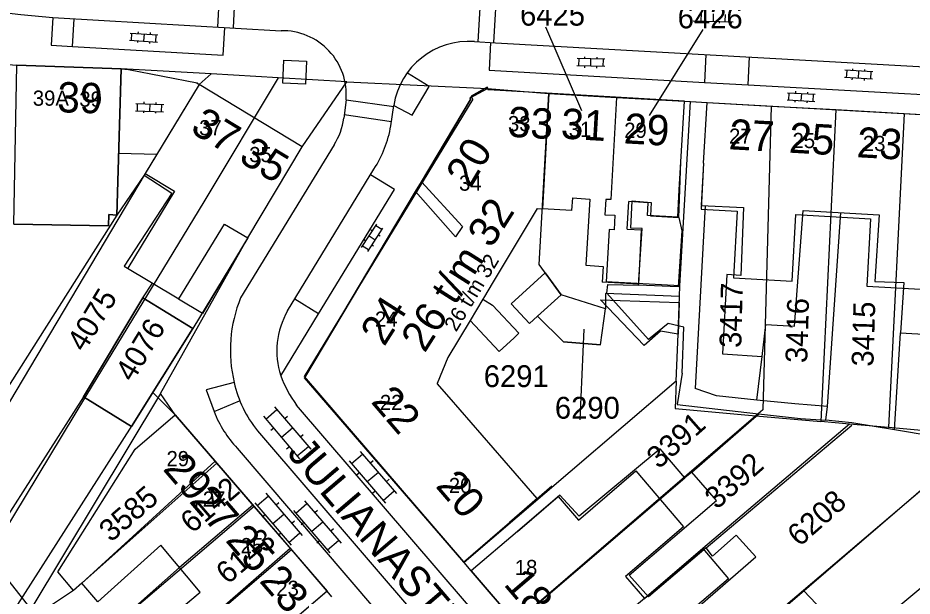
# Model space of a CAD drawing. Extents: x 148816 to 151297, y 399515 to 402500.
# Drawn here: x 150250.3 to 150324, y 399772.1 to 399819.8 of the extents above; entities that cross this region are included whole.
import ezdxf

# ---------------------------------------------------------------- set-up
doc = ezdxf.new("R2010")
doc.units = 0
for name, color, linetype in [('B01 Hoofdgebouw  [D] Norm', 7, 'Continuous'), ('B01 Hoofdgebouw  [T] Norm', 7, 'Continuous'), ('B01 hoofgebouw', 7, 'Continuous'), ('B07 Tussenmuur  [D] Norm', 7, 'Continuous'), ('G01 perceelsgrens', 7, 'Continuous'), ('S02 Open verharding  Norm', 7, 'Continuous'), ('T04 Haag heg  [D] Gem', 7, 'Continuous'), ('V00 Kant verharding algemeen  [T] Norm', 7, 'Continuous'), ('V00 Kant verharding algemeen secundair  [T] Gem', 7, 'Continuous'), ('V06 Kant onverhard  [T] Gem', 7, 'Continuous'), ('Z01 perceelnummer', 7, 'Continuous'), ('Z02 huisnummer', 7, 'Continuous'), ('Z02 Huisnummer  [Tekst] Norm', 7, 'Continuous'), ('Z06 straatnaam', 7, 'Continuous')]:
    doc.layers.add(name, color=color, linetype=linetype)

msp = doc.modelspace()

# ---------------------------------------------------------------- linework, layer by layer
at = {"layer": 'B01 Hoofdgebouw  [D] Norm'}
for points in [[(150262.64, 399810.01), (150260.696, 399806.797), (150262.977, 399805.308), (150259.06, 399799.31)], [(150305.031, 399790.493), (150305.189, 399794.282), (150303.894, 399794.589), (150302.265, 399793.268), (150298.84, 399797.087), (150298.918, 399797.799), (150301.434, 399797.745), (150301.746, 399802.399), (150300.806, 399802.425), (150300.911, 399804.689), (150302.486, 399804.56), (150302.434, 399803.466), (150304.771, 399803.311), (150304.94, 399807.91)], [(150306.81, 399807.8), (150306.615, 399804.317), (150310.109, 399804.145), (150309.872, 399798.525), (150308.728, 399798.628), (150308.362, 399792.092), (150311.64, 399791.859), (150311.949, 399794.504), (150314.312, 399794.349), (150315.013, 399803.885), (150321.29, 399803.548), (150320.925, 399798.055), (150323.314, 399797.951), (150323.028, 399793.806), (150325.391, 399793.676), (150326.016, 399803.263), (150331.733, 399802.952), (150331.547, 399797.382), (150331.852, 399797.407), (150331.642, 399793.237), (150336.469, 399792.901), (150336.885, 399802.672), (150340.044, 399802.5), (150340.23, 399805.94)], [(150302.11, 399764.99), (150305.653, 399768.021), (150304.439, 399769.563), (150311.106, 399775.354), (150309.482, 399777.136), (150307.548, 399775.409), (150307.016, 399776.096), (150302.257, 399772.058), (150300.684, 399773.84), (150307.886, 399779.986), (150305.831, 399782.328), (150305.271, 399781.871), (150303.242, 399784.264), (150296.55, 399778.702), (150294.963, 399780.436), (150291.46, 399777.44)], [(150290.8, 399778.18), (150294.297, 399781.206)]]:
    msp.add_lwpolyline(points, dxfattribs=at)
at = {"layer": 'B01 Hoofdgebouw  [T] Norm'}
for p, q in [((150258.79, 399815.58), (150250.2, 399815.86)), ((150258.44, 399803.52), (150258.79, 399815.58)), ((150265.23, 399814.29), (150262.64, 399810.01)), ((150273.72, 399809.15), (150265.23, 399814.29)), ((150288.978, 399814.069), (150287.639, 399813.315)), ((150289.116, 399813.826), (150288.978, 399814.069)), ((150305.23, 399812.9), (150289.116, 399813.826)), ((150287.777, 399813.072), (150273.897, 399790.215)), ((150287.777, 399813.072), (150287.639, 399813.315)), ((150304.94, 399807.91), (150305.23, 399812.9)), ((150306.81, 399807.8), (150307.09, 399812.8)), ((150307.09, 399812.8), (150340.5, 399810.93)), ((150269.24, 399801.64), (150273.72, 399809.15)), ((150257.75, 399802.62), (150257.79, 399803.55)), ((150257.79, 399803.55), (150258.44, 399803.52)), ((150249.95, 399802.77), (150257.75, 399802.62)), ((150263.55, 399796.6), (150267.31, 399802.77)), ((150267.31, 399802.77), (150269.24, 399801.64)), ((150259.06, 399799.31), (150263.55, 399796.6)), ((150260.59, 399796.7), (150255.69, 399788.55)), ((150264.7, 399794.18), (150260.59, 399796.7)), ((150259.66, 399786.08), (150264.7, 399794.18)), ((150273.897, 399790.215), (150287.01, 399774.949)), ((150255.69, 399788.55), (150259.66, 399786.08)), ((150259.96, 399784.21), (150263.25, 399787.05)), ((150263.25, 399787.05), (150275.77, 399772.53)), ((150253.57, 399774.11), (150259.96, 399784.21)), ((150287.02, 399774.91), (150290.8, 399778.18)), ((150291.46, 399777.44), (150287.66, 399774.19)), ((150262.06, 399776.32), (150256.87, 399771.65)), ((150265.31, 399772.45), (150262.06, 399776.32)), ((150254.88, 399772.58), (150253.57, 399774.11)), ((150287.66, 399774.19), (150298.31, 399761.74)), ((150255.57, 399773.17), (150254.88, 399772.58)), ((150256.87, 399771.65), (150255.57, 399773.17)), ((150255.8, 399764.47), (150265.31, 399772.45)), ((150275.77, 399772.53), (150267.59, 399765.48))]:
    msp.add_line(p, q, dxfattribs=at)
msp.add_lwpolyline([(150269.214, 399801.615), (150265.495, 399795.407), (150263.539, 399796.579)], dxfattribs=at)
at = {"layer": 'B01 hoofgebouw'}
for points in [[(150249.95, 399802.77), (150250.2, 399815.86), (150258.79, 399815.58), (150258.44, 399803.52), (150257.79, 399803.55), (150257.75, 399802.62), (150249.95, 399802.77)], [(150259.06, 399799.31), (150263.55, 399796.6), (150267.31, 399802.77), (150269.24, 399801.64), (150273.72, 399809.15), (150265.23, 399814.29), (150262.64, 399810.01)], [(150304.94, 399807.91), (150305.23, 399812.9), (150289.07, 399813.83), (150289, 399813.94), (150287.56, 399813.17)], [(150287.56, 399813.17), (150287.6, 399813.05), (150283.56, 399806.25), (150286.94, 399802.57)], [(150294.04, 399813.543), (150293.536, 399804.044)], [(150306.81, 399807.8), (150307.09, 399812.8), (150340.5, 399810.93), (150340.23, 399805.94)], [(150262.64, 399810.01), (150260.782, 399806.939), (150263.198, 399805.476), (150259.357, 399799.131)], [(150304.805, 399805.6), (150304.94, 399807.91)], [(150306.81, 399807.8), (150306.598, 399804.012), (150309.573, 399803.845), (150309.265, 399798.338), (150314.103, 399798.067), (150314.411, 399803.561), (150320.576, 399803.216), (150320.264, 399797.648), (150325.185, 399797.373), (150325.493, 399802.871), (150331.803, 399802.518), (150331.491, 399796.955), (150336.139, 399796.695), (150336.445, 399802.157), (150340.014, 399801.957), (150340.23, 399805.94)], [(150304.675, 399803.356), (150304.805, 399805.6)], [(150286.35, 399801.71), (150283.06, 399805.47), (150273.9, 399790.09), (150287.02, 399774.91), (150290.8, 399778.18)], [(150295.995, 399804.926), (150295.932, 399803.898)], [(150295.995, 399804.926), (150297.432, 399804.838)], [(150297.432, 399804.838), (150297.097, 399799.378)], [(150300.519, 399802.356), (150300.655, 399804.627)], [(150302.242, 399804.532), (150300.655, 399804.627)], [(150302.18, 399803.493), (150302.242, 399804.532)], [(150293.087, 399804.062), (150289.383, 399797.868)], [(150293.087, 399804.062), (150293.536, 399804.044)], [(150295.932, 399803.898), (150293.536, 399804.044)], [(150304.676, 399803.353), (150302.18, 399803.493)], [(150286.94, 399802.57), (150286.35, 399801.71)], [(150300.519, 399802.356), (150301.702, 399802.293)], [(150301.465, 399797.829), (150301.702, 399802.293)], [(150297.097, 399799.378), (150298.534, 399799.29)], [(150298.534, 399799.29), (150298.455, 399797.992)], [(150290.955, 399796.189), (150293.751, 399798.76)], [(150293.751, 399798.76), (150295.059, 399796.954)], [(150289.383, 399797.868), (150288.746, 399796.804)], [(150301.465, 399797.829), (150298.455, 399797.992)], [(150288.746, 399796.804), (150288.607, 399796.572)], [(150293.114, 399795.171), (150295.059, 399796.954)], [(150298.71, 399795.797), (150295.059, 399796.954)], [(150264.7, 399794.18), (150259.66, 399786.08), (150255.69, 399788.55), (150260.59, 399796.7), (150264.7, 399794.18)], [(150288.607, 399796.572), (150287.571, 399794.839)], [(150288.607, 399796.572), (150289.402, 399796.103)], [(150291.588, 399793.771), (150289.402, 399796.103)], [(150292.465, 399794.576), (150290.955, 399796.189)], [(150303.26, 399793.959), (150301.901, 399792.778), (150298.312, 399796.535), (150304.782, 399796.303), (150304.726, 399793.707), (150303.26, 399793.959)], [(150298.311, 399792.834), (150298.71, 399795.797)], [(150287.571, 399794.839), (150285.733, 399791.766)], [(150287.571, 399794.839), (150289.967, 399792.285)], [(150292.465, 399794.576), (150293.114, 399795.171)], [(150293.114, 399795.171), (150295.27, 399793.075)], [(150289.967, 399792.285), (150291.183, 399793.4)], [(150291.183, 399793.4), (150291.588, 399793.771)], [(150298.311, 399792.834), (150295.27, 399793.075)], [(150285.733, 399791.766), (150284.849, 399789.64)], [(150285.839, 399788.5), (150284.849, 399789.64)], [(150293.085, 399780.157), (150285.839, 399788.5)], [(150255.8, 399764.47), (150265.31, 399772.45), (150262.06, 399776.32), (150256.87, 399771.65), (150255.57, 399773.17), (150254.88, 399772.58), (150253.57, 399774.11), (150259.96, 399784.21), (150263.25, 399787.05), (150275.77, 399772.53), (150267.59, 399765.48)], [(150291.46, 399777.44), (150294.832, 399780.324), (150296.49, 399778.385), (150301.214, 399782.427), (150305.154, 399777.822), (150300.382, 399773.74), (150301.942, 399771.916), (150306.744, 399776.024), (150308.864, 399773.545), (150304.119, 399769.487), (150305.492, 399767.882), (150302.11, 399764.99)], [(150293.085, 399780.157), (150290.8, 399778.18)], [(150291.46, 399777.44), (150287.66, 399774.19), (150298.31, 399761.74), (150302.11, 399764.99)]]:
    msp.add_lwpolyline(points, dxfattribs=at)
at = {"layer": 'B07 Tussenmuur  [D] Norm'}
for p, q in [((150266.55, 399783.223), (150255.57, 399773.17)), ((150266.55, 399783.223), (150255.57, 399773.17)), ((150291.307, 399769.926), (150305.271, 399781.871)), ((150291.307, 399769.926), (150305.271, 399781.871)), ((150269.662, 399779.614), (150263.619, 399774.463)), ((150269.662, 399779.614), (150263.619, 399774.463)), ((150272.735, 399776.049), (150257.93, 399763.12)), ((150272.735, 399776.049), (150257.93, 399763.12))]:
    msp.add_line(p, q, dxfattribs=at)
at = {"layer": 'G01 perceelsgrens'}
for points in [[(150266.21, 399815.146), (150258.79, 399815.58), (150249.842, 399815.872), (150248.153, 399816.059)], [(150266.21, 399815.146), (150265.23, 399814.29), (150260.782, 399806.939), (150244.556, 399779.662), (150246.252, 399777.514)], [(150271.738, 399814.823), (150265.615, 399804.6), (150255.938, 399788.701), (150247.908, 399775.417)], [(150262.046, 399788.819), (150269.24, 399801.64), (150273.72, 399809.15), (150277.411, 399814.491)], [(150271.738, 399814.823), (150266.21, 399815.146)], [(150277.411, 399814.491), (150271.738, 399814.823)], [(150277.411, 399814.491), (150289, 399813.94)], [(150287.064, 399774.878), (150273.9, 399790.09), (150283.06, 399805.47), (150283.56, 399806.25), (150287.6, 399813.05), (150287.56, 399813.17), (150289, 399813.94)], [(150289, 399813.94), (150294.04, 399813.543)], [(150293.267, 399799.441), (150294.04, 399813.543)], [(150294.04, 399813.543), (150299.639, 399813.219)], [(150299.639, 399813.219), (150299.163, 399804.79), (150298.753, 399804.813), (150298.681, 399803.542), (150299.502, 399803.496), (150299.434, 399802.294), (150299.024, 399802.318), (150298.781, 399798.013)], [(150299.639, 399813.219), (150305.23, 399812.9), (150305.724, 399812.873)], [(150304.86, 399797.677), (150305.724, 399812.873)], [(150305.724, 399812.873), (150307.09, 399812.8), (150312.386, 399812.504)], [(150312.386, 399812.504), (150311.679, 399787.452), (150311.12, 399786.972)], [(150312.386, 399812.504), (150317.708, 399812.206)], [(150317.708, 399812.206), (150316.485, 399786.495)], [(150317.708, 399812.206), (150323.331, 399811.891)], [(150323.331, 399811.891), (150322.042, 399786.002)], [(150323.331, 399811.891), (150328.832, 399811.583)], [(150295.059, 399796.954), (150293.267, 399799.441)], [(150304.86, 399797.677), (150298.781, 399798.013)], [(150304.811, 399796.819), (150304.86, 399797.677)], [(150295.059, 399796.954), (150293.114, 399795.171), (150295.27, 399793.075), (150298.311, 399792.834), (150298.71, 399795.797)], [(150298.71, 399795.797), (150295.059, 399796.954)], [(150298.727, 399797.065), (150298.71, 399795.797)], [(150304.811, 399796.819), (150298.727, 399797.065)], [(150304.556, 399789.817), (150304.726, 399793.707), (150304.811, 399796.819)], [(150304.556, 399789.817), (150287.064, 399774.878)], [(150304.556, 399789.817), (150304.458, 399787.564), (150311.12, 399786.972)], [(150262.046, 399788.819), (150251.355, 399771.05)], [(150266.688, 399783.063), (150263.25, 399787.05), (150262.046, 399788.819)], [(150311.12, 399786.972), (150291.295, 399769.941)], [(150311.12, 399786.972), (150316.485, 399786.495)], [(150318.828, 399786.287), (150316.485, 399786.495)], [(150318.828, 399786.287), (150306.744, 399776.024), (150301.942, 399771.916), (150294.74, 399765.913)], [(150322.042, 399786.002), (150318.828, 399786.287)], [(150327.46, 399785.52), (150322.042, 399786.002)], [(150329.976, 399785.297), (150315.038, 399772.586)], [(150266.688, 399783.063), (150255.57, 399773.17), (150254.88, 399772.58), (150253.13, 399771.42), (150251.898, 399770.362)], [(150269.759, 399779.501), (150266.688, 399783.063)], [(150269.759, 399779.501), (150256.13, 399767.87), (150254.25, 399766.27)], [(150272.828, 399775.942), (150269.759, 399779.501)], [(150247.908, 399775.417), (150251.355, 399771.05)], [(150257.93, 399763.12), (150261.527, 399766.259), (150272.828, 399775.942)], [(150276.173, 399772.065), (150275.77, 399772.53), (150272.828, 399775.942)], [(150291.295, 399769.941), (150287.66, 399774.19), (150287.064, 399774.878)], [(150326.523, 399774.275), (150323.229, 399771.535), (150320.795, 399769.434)], [(150315.038, 399772.586), (150306.328, 399765.175), (150305.383, 399766.34), (150298.942, 399761.004)], [(150319.273, 399768.12), (150315.038, 399772.586)]]:
    msp.add_lwpolyline(points, dxfattribs=at)
at = {"layer": 'S02 Open verharding  Norm'}
for p, q in [((150306.604, 399820.118), (150306.587, 399819.518)), ((150307.604, 399820.088), (150307.586, 399819.488)), ((150308.586, 399819.458), (150308.604, 399820.058)), ((150305.937, 399819.538), (150309.235, 399819.439)), ((150306.087, 399819.533), (150306.082, 399819.383)), ((150307.086, 399819.503), (150307.082, 399819.353)), ((150308.086, 399819.473), (150308.081, 399819.323)), ((150309.085, 399819.443), (150309.081, 399819.294)), ((150259.539, 399818.519), (150261.835, 399818.374)), ((150259.651, 399817.911), (150259.689, 399818.509)), ((150260.197, 399818.628), (150260.188, 399818.478)), ((150260.687, 399818.446), (150260.649, 399817.848)), ((150261.195, 399818.565), (150261.186, 399818.415)), ((150261.647, 399817.785), (150261.685, 399818.383)), ((150259.501, 399817.92), (150261.797, 399817.775)), ((150260.15, 399817.879), (150260.141, 399817.729)), ((150261.148, 399817.816), (150261.139, 399817.666)), ((150298.674, 399816.364), (150296.375, 399816.42)), ((150296.524, 399816.416), (150296.51, 399815.816)), ((150297.024, 399816.404), (150297.028, 399816.554)), ((150297.51, 399815.792), (150297.524, 399816.392)), ((150298.024, 399816.38), (150298.028, 399816.53)), ((150298.524, 399816.368), (150298.51, 399815.768)), ((150298.659, 399815.764), (150296.36, 399815.82)), ((150297.006, 399815.654), (150297.01, 399815.804)), ((150298.006, 399815.63), (150298.01, 399815.78)), ((150320.75, 399815.322), (150318.454, 399815.445)), ((150318.603, 399815.437), (150318.571, 399814.838)), ((150319.103, 399815.41), (150319.111, 399815.56)), ((150319.57, 399814.784), (150319.602, 399815.384)), ((150320.101, 399815.357), (150320.109, 399815.507)), ((150320.601, 399815.33), (150320.569, 399814.731)), ((150320.718, 399814.723), (150318.422, 399814.846)), ((150319.063, 399814.661), (150319.071, 399814.811)), ((150320.061, 399814.608), (150320.069, 399814.758)), ((150314.38, 399813.715), (150314.371, 399813.565)), ((150313.688, 399813.004), (150315.984, 399812.871)), ((150313.722, 399813.603), (150316.018, 399813.47)), ((150313.837, 399812.995), (150313.872, 399813.594)), ((150314.337, 399812.966), (150314.328, 399812.816)), ((150314.87, 399813.537), (150314.836, 399812.937)), ((150315.378, 399813.658), (150315.369, 399813.508)), ((150315.834, 399812.88), (150315.869, 399813.479)), ((150260.011, 399812.714), (150262.309, 399812.628)), ((150260.139, 399812.108), (150260.161, 399812.708)), ((150260.666, 399812.839), (150260.661, 399812.689)), ((150261.16, 399812.671), (150261.138, 399812.071)), ((150261.665, 399812.802), (150261.66, 399812.652)), ((150262.137, 399812.034), (150262.159, 399812.634)), ((150315.335, 399812.909), (150315.326, 399812.759)), ((150259.989, 399812.114), (150262.287, 399812.028)), ((150260.638, 399812.09), (150260.633, 399811.94)), ((150261.637, 399812.053), (150261.632, 399811.903)), ((150278.618, 399800.84), (150279.873, 399802.767)), ((150280.294, 399802.314), (150279.792, 399802.642)), ((150279.121, 399800.513), (150280.376, 399802.44)), ((150279.393, 399802.305), (150279.519, 399802.223)), ((150280.021, 399801.895), (150280.147, 399801.813)), ((150278.847, 399801.467), (150278.973, 399801.385)), ((150279.246, 399801.804), (150279.748, 399801.476)), ((150279.202, 399800.638), (150278.7, 399800.966)), ((150279.475, 399801.057), (150279.601, 399800.975)), ((150270.724, 399786.705), (150271.637, 399787.483)), ((150271.443, 399787.712), (150274.427, 399784.211)), ((150270.529, 399786.933), (150273.513, 399783.432)), ((150272.514, 399786.917), (150272.286, 399786.722)), ((150271.373, 399785.944), (150271.144, 399785.749)), ((150272.935, 399785.961), (150272.021, 399785.183)), ((150273.812, 399785.395), (150273.583, 399785.2)), ((150272.67, 399784.422), (150272.442, 399784.227)), ((150273.319, 399783.661), (150274.232, 399784.439)), ((150277.785, 399783.033), (150278.695, 399783.816)), ((150278.499, 399784.044), (150281.5, 399780.557)), ((150277.59, 399783.261), (150280.591, 399779.774)), ((150279.575, 399783.254), (150279.347, 399783.058)), ((150278.438, 399782.275), (150278.211, 399782.08)), ((150280, 399782.3), (150279.09, 399781.518)), ((150280.879, 399781.738), (150280.652, 399781.543)), ((150270.72, 399780.585), (150273.721, 399777.098)), ((150279.743, 399780.76), (150279.515, 399780.564)), ((150280.395, 399780.002), (150281.305, 399780.785)), ((150269.811, 399779.802), (150272.812, 399776.315)), ((150270.006, 399779.574), (150270.916, 399780.357)), ((150271.796, 399779.795), (150271.568, 399779.599)), ((150273.921, 399779.961), (150276.922, 399776.474)), ((150273.012, 399779.178), (150276.013, 399775.691)), ((150273.207, 399778.95), (150274.117, 399779.733)), ((150274.997, 399779.171), (150274.769, 399778.975)), ((150270.659, 399778.816), (150270.432, 399778.621)), ((150272.221, 399778.841), (150271.311, 399778.059)), ((150273.1, 399778.279), (150272.873, 399778.084)), ((150273.86, 399778.192), (150273.633, 399777.997)), ((150275.422, 399778.217), (150274.512, 399777.435)), ((150276.301, 399777.655), (150276.074, 399777.46)), ((150271.964, 399777.301), (150271.736, 399777.105)), ((150272.616, 399776.543), (150273.526, 399777.326)), ((150275.165, 399776.677), (150274.937, 399776.481)), ((150275.817, 399775.919), (150276.727, 399776.702))]:
    msp.add_line(p, q, dxfattribs=at)
at = {"layer": 'T04 Haag heg  [D] Gem'}
for p, q in [((150258.44, 399803.52), (150242.723, 399778.737)), ((150260.59, 399796.7), (150261.386, 399797.906)), ((150255.69, 399788.55), (150246.907, 399774.787)), ((150259.688, 399786.167), (150250.062, 399771.124)), ((150306.458, 399765.18), (150329.901, 399785.304)), ((150256.13, 399767.87), (150263.619, 399774.463))]:
    msp.add_line(p, q, dxfattribs=at)
for points in [[(150260.696, 399806.797), (150258.44, 399803.52)], [(150317.021, 399787.734), (150318.116, 399803.718)], [(150322.532, 399785.82), (150323.028, 399793.806)], [(150311.202, 399788.274), (150311.64, 399791.859)], [(150305.831, 399782.328), (150311.373, 399787.139)], [(150319.026, 399786.384), (150316.892, 399786.615)], [(150307.016, 399776.096), (150319.03, 399786.189)], [(150322.532, 399785.82), (150319.026, 399786.384)]]:
    msp.add_lwpolyline(points, dxfattribs=at)
at = {"layer": 'V00 Kant verharding algemeen  [T] Norm'}
for p, q in [((150258.79, 399815.58), (150259.71, 399815.49)), ((150265.05, 399814.42), (150265.23, 399814.29)), ((150305.23, 399812.9), (150307.09, 399812.8)), ((150258.588, 399808.61), (150261.748, 399808.535)), ((150269.24, 399801.64), (150264.7, 399794.18)), ((150263.25, 399787.05), (150261.41, 399788.9))]:
    msp.add_line(p, q, dxfattribs=at)
for points in [[(150234.236, 399822.538), (150241.563, 399821.183), (150245.552, 399820.628), (150250.527, 399820.034), (150253.165, 399819.805), (150271.99, 399818.71)], [(150253.165, 399819.805), (150253.033, 399817.516), (150254.803, 399817.403), (150254.94, 399819.702)], [(150287.92, 399817.813), (150289.666, 399817.724), (150328.475, 399815.55), (150347.772, 399814.485), (150349.037, 399814.407), (150358.881, 399814.262)], [(150307.003, 399816.753), (150306.876, 399814.454), (150310.477, 399814.257), (150310.598, 399816.551)], [(150272.212, 399816.287), (150274.086, 399816.194), (150273.992, 399814.304), (150272.119, 399814.396), (150272.212, 399816.287)], [(150281.278, 399812.556), (150282.774, 399811.741), (150284.179, 399814.106), (150282.41, 399815.219)], [(150277.341, 399813.018), (150277.154, 399811.505)], [(150281.03, 399810.874), (150281.278, 399812.556)], [(150276.361, 399809.295), (150268.651, 399796.701)], [(150272.521, 399795.617), (150279.641, 399807.311)], [(150306.933, 399804.301), (150306.121, 399789.22)], [(150304.771, 399803.311), (150305.024, 399802.217), (150304.711, 399797.589), (150301.434, 399797.745)], [(150271.959, 399790.277), (150275.066, 399795.368), (150273.116, 399796.595)], [(150305.031, 399790.493), (150304.62, 399787.899), (150311.328, 399787.129), (150314.783, 399786.744), (150316.892, 399786.615)], [(150268.118, 399789.714), (150265.804, 399789.121), (150266.457, 399787.319), (150268.566, 399788.202)], [(150311.202, 399788.274), (150307.874, 399788.608), (150306.121, 399789.22)], [(150317.021, 399787.734), (150314.328, 399787.965), (150311.202, 399788.274)], [(150329.136, 399722.772), (150273.247, 399787.859)], [(150316.892, 399786.615), (150317.021, 399787.734)], [(150270.042, 399785.736), (150327.596, 399718.646)], [(150329.901, 399785.304), (150325.657, 399785.308), (150322.532, 399785.82)], [(150287.02, 399774.91), (150287.66, 399774.19)]]:
    msp.add_lwpolyline(points, dxfattribs=at)
for centre, radius, start, end in [((150272.099, 399813.451), 5.26, 355.28051, 91.18211), ((150287.446, 399811.587), 6.244, 85.64633, 171.07539), ((150271.232, 399812.383), 5.987, 328.95182, 351.56981), ((150271.737, 399812.444), 9.424, 326.99639, 350.40796), ((150279.195, 399792.383), 11.394, 157.72899, 193.54635), ((150278.208, 399792.319), 6.575, 149.89049, 198.09373), ((150281.728, 399793.929), 10.429, 200.49582, 215.5901), ((150277.56, 399791.826), 9.675, 192.61047, 219.01193)]:
    msp.add_arc(centre, radius, start, end, dxfattribs=at)
at = {"layer": 'V00 Kant verharding algemeen secundair  [T] Gem'}
for points in [[(150266.769, 399819.014), (150267.042, 399824.192)], [(150268.292, 399824.119), (150268.04, 399818.943)], [(150288.228, 399817.791), (150288.523, 399822.959)], [(150289.785, 399822.884), (150289.486, 399817.734)], [(150277.341, 399813.018), (150281.265, 399812.466)], [(150281.079, 399811.208), (150277.188, 399811.777)], [(150268.369, 399784.305), (150282.054, 399768.321)]]:
    msp.add_lwpolyline(points, dxfattribs=at)
at = {"layer": 'V06 Kant onverhard  [T] Gem'}
for points in [[(150254.803, 399817.403), (150267.22, 399816.687), (150267.348, 399818.986)], [(150289.253, 399817.747), (150289.138, 399815.451), (150306.876, 399814.454)], [(150258.845, 399815.576), (150259.419, 399815.511), (150265.07, 399814.412), (150265.191, 399814.273)], [(150310.477, 399814.257), (150328.354, 399813.254)], [(150275.066, 399795.368), (150281.332, 399805.626), (150279.346, 399806.826)]]:
    msp.add_lwpolyline(points, dxfattribs=at)
msp.add_arc((150275.18, 399790.739), 9.37, 201.40948, 223.37039, dxfattribs=at)
at = {"layer": 'Z01 perceelnummer'}
for points in [[(150293.785, 399819.029), (150296.735, 399812.125)], [(150306.743, 399818.806), (150302.315, 399811.715)], [(150296.644, 399786.637), (150296.965, 399794.105)]]:
    msp.add_lwpolyline(points, dxfattribs=at)

# ---------------------------------------------------------------- texts
for s, p in [('6425', (150291.678, 399819.129)), ('6426', (150304.672, 399818.906)), ('6291', (150288.688, 399789.339)), ('6290', (150294.552, 399786.737))]:
    msp.add_text(s, height=1.8, dxfattribs=at).set_placement(p)
for s, rotation, p in [('4075', 58.7786, (150255.768, 399792.15)), ('3417', 88.67581, (150309.915, 399792.559)), ('3416', 88.33055, (150315.348, 399791.303)), ('3415', 88.2244, (150320.801, 399791.011)), ('4076', 58.8384, (150259.749, 399789.679)), ('3391', 41.46671, (150303.107, 399782.528)), ('3392', 41.36511, (150307.896, 399779.192)), ('6142', 40.4764, (150264.653, 399777.217)), ('3585', 40.78157, (150257.955, 399776.496)), ('6208', 41.38057, (150314.706, 399776.123)), ('6143', 40.24995, (150267.579, 399773.02))]:
    msp.add_text(s, height=1.8, rotation=rotation, dxfattribs=at).set_placement(p)
at = {"layer": 'Z02 huisnummer'}
for s, rotation, p in [('39', 358.16533, (150253.506, 399811.999)), ('37', 328.79051, (150264.403, 399810.404)), ('33', 356.67393, (150290.625, 399809.982)), ('31', 356.67393, (150295.003, 399809.831)), ('29', 356.67393, (150300.195, 399809.431)), ('27', 356.78837, (150308.847, 399808.944)), ('25', 356.78837, (150313.799, 399808.664)), ('23', 356.78837, (150319.392, 399808.286)), ('35', 328.79051, (150268.393, 399807.988)), ('20', 59.28181, (150287.578, 399805.673)), ('26 t/m 32', 57.5332, (150283.821, 399792.084)), ('24', 57.5332, (150280.483, 399792.614)), ('22', 310.53915, (150279.328, 399788.102)), ('29', 310.78157, (150262.175, 399782.555)), ('20', 310.53915, (150284.651, 399781.156)), ('27', 310.61994, (150264.34, 399779.905)), ('25', 310.61994, (150267.331, 399776.683)), ('23', 310.78157, (150270.125, 399773.335)), ('18', 310.53915, (150290.265, 399773.065))]:
    msp.add_text(s, height=2.5, rotation=rotation, dxfattribs=at).set_placement(p)
at = {"layer": 'Z02 Huisnummer  [Tekst] Norm'}
for s, p in [('39A', (150251.52, 399812.527)), ('39', (150255.355, 399812.45)), ('33', (150290.685, 399810.43)), ('37', (150265.23, 399810.09)), ('31', (150295.691, 399809.959)), ('29', (150300.265, 399809.88)), ('27', (150308.905, 399809.395)), ('25', (150314.138, 399809.035)), ('23', (150319.939, 399808.796)), ('35', (150269.356, 399807.884)), ('34', (150286.653, 399805.524)), ('24', (150279.719, 399794.312)), ('22', (150280.125, 399787.446)), ('29', (150262.54, 399782.82)), ('20', (150285.809, 399780.604)), ('27', (150265.529, 399779.491)), ('25', (150268.648, 399775.65)), ('18', (150291.245, 399773.845)), ('23', (150271.589, 399772.133))]:
    msp.add_text(s, height=1.25, dxfattribs=at).set_placement(p)
msp.add_text('26 t/m 32', height=1.25, rotation=59.03255, dxfattribs=at).set_placement((150286.417, 399793.832))
at = {"layer": 'Z06 straatnaam'}
msp.add_text('JULIANASTRAAT', height=2.5, rotation=310.49558, dxfattribs=at).set_placement((150272.399, 399783.851))

doc.saveas('drawing.dxf')
